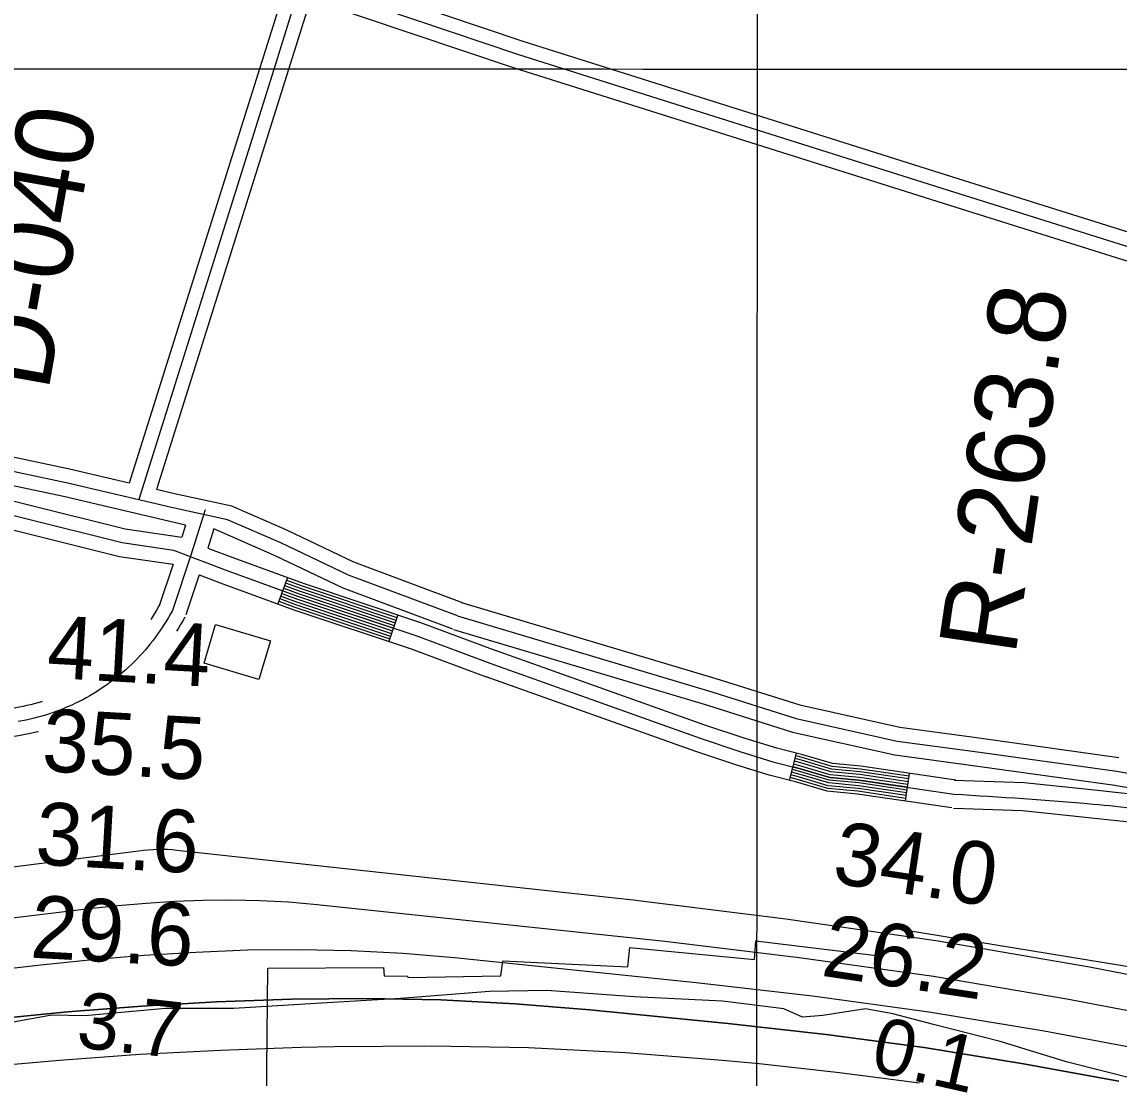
# Model space of a CAD drawing. Extents: x 3245246 to 3283090, y 806824 to 832173.
# Drawn here: x 3264341 to 3265516, y 823248 to 824378 of the extents above; entities that cross this region are included whole.
import ezdxf

# ---------------------------------------------------------------- set-up
doc = ezdxf.new("R2010")
doc.units = 0
for name, color, linetype in [('V-BLDG-OTLN', 7, 'Continuous'), ('V-GRID-MAJR', 7, 'Continuous'), ('V-RIVR-EDGE', 7, 'Continuous'), ('V-RIVR-RANG', 7, 'Continuous'), ('V-RIVR-RANG-IDEN', 7, 'Continuous'), ('V-ROAD-CNTR', 7, 'Continuous'), ('V-RRAP-RVMT', 7, 'Continuous'), ('V-TOPO-DPTH', 7, 'Continuous'), ('V-TOPO-MAJR', 7, 'Continuous'), ('V-TOPO-MINR', 7, 'Continuous')]:
    doc.layers.add(name, color=color, linetype=linetype)

msp = doc.modelspace()

# ---------------------------------------------------------------- linework, layer by layer
at = {"layer": 'V-BLDG-OTLN'}
msp.add_lwpolyline([(3264535.9, 823691.8), (3264548.2, 823733), (3264607, 823715.5), (3264594.7, 823674.3)], close=True, dxfattribs=at)
at = {"layer": 'V-GRID-MAJR'}
for points in [[(3265123.1, 812206.4), (3265125.8, 818265.2), (3265128.4, 824327.5), (3265131.1, 830389.8), (3265131.1, 830393.2)], [(3249423.5, 824337.8), (3254658.5, 824333.6), (3259893.4, 824330.1), (3265128.4, 824327.5), (3270363.4, 824325.6), (3275598.4, 824324.4), (3280833.3, 824324.1)]]:
    msp.add_spline(points, degree=3, dxfattribs=at)
at = {"layer": 'V-RIVR-EDGE'}
for points in [[(3265535.2, 823246), (3265460.4, 823264.8), (3265388.3, 823286.8), (3265316.7, 823305.2), (3265273.2, 823316.6), (3265244.1, 823321.9), (3265198.4, 823314.6), (3265176.7, 823312.9), (3265156.7, 823321.7), (3265091.1, 823330.1), (3264996.4, 823334.7), (3264902.9, 823341.4), (3264841.6, 823340.3), (3264746.4, 823332.7), (3264655.6, 823327.7), (3264567.7, 823322.3), (3264494.7, 823322), (3264408.2, 823314.4), (3264373, 823314.9)], [(3264373, 823314.9), (3264303.8, 823302.5), (3264246.4, 823290.4), (3264187.7, 823284.9), (3264157.3, 823286.8), (3264081.7, 823288.2), (3264036, 823286.6), (3263964.7, 823283.3), (3263888.7, 823278.3), (3263809.5, 823265.9), (3263755.2, 823255.6), (3263659.5, 823245)]]:
    msp.add_lwpolyline(points, dxfattribs=at)
at = {"layer": 'V-ROAD-CNTR'}
for p, q in [((3264625.3, 823783.3), (3264615, 823755.1)), ((3264743.3, 823743.5), (3264733.8, 823715)), ((3265162.7, 823566.3), (3265170.1, 823595.4)), ((3265286.9, 823544.1), (3265291.3, 823573.7))]:
    msp.add_line(p, q, dxfattribs=at)
for points in [[(3264631.8, 825559.2), (3264675.7, 825524.1), (3264713.3, 825488.1), (3264734.4, 825455.5), (3264758.1, 825415.4), (3264769.9, 825387), (3264785.3, 825363.2), (3264794.1, 825351.2), (3264811.1, 825335.8), (3264831.8, 825312.8), (3264848.3, 825287.8), (3264855.7, 825267.3), (3264856.3, 825254.4), (3264855.1, 825232.4), (3264854.2, 825191.8), (3264855.5, 825152.2), (3264858.9, 825120.9), (3264835.7, 825046.1), (3264765.7, 824828.2), (3264612.5, 824332.9), (3264466, 823866.7)], [(3264574.7, 824443.7), (3264872.5, 824343), (3265338.4, 824196.1), (3265937.4, 824008.2)], [(3264658.6, 824431.2), (3264877.2, 824357.3), (3265342.9, 824210.5), (3265941.9, 824022.5)], [(3264621.6, 824412), (3264455.8, 823884.4)], [(3264650, 824402.4), (3264485.1, 823877.6)], [(3264650, 824402.4), (3264867.9, 824328.8), (3265333.9, 824181.8), (3265932.9, 823993.9)], [(3261488.3, 824050.5), (3261508.4, 824035.1), (3261538.9, 824021.8), (3261625.4, 824016.8), (3262269.3, 824002.6), (3262617.8, 824011.7), (3262843.3, 824006.9), (3263079.4, 823996.6), (3263471.1, 823974.5), (3263665.2, 823974.2), (3263727.2, 823976.5), (3263779, 823974.7), (3263818, 823972.8), (3263853.8, 823971), (3263883.5, 823966.3), (3263929.5, 823958.4), (3264046.7, 823931.6), (3264236.4, 823889.1), (3264451.4, 823835.5), (3264512.1, 823826.5)], [(3261479.2, 824038.6), (3261500.7, 824022.1), (3261535.4, 824006.9), (3261624.8, 824001.8), (3262269.4, 823987.6), (3262617.8, 823996.7), (3262842.8, 823991.9), (3263078.6, 823981.6), (3263470.7, 823959.5), (3263665.4, 823959.2), (3263727.2, 823961.5), (3263778.4, 823959.7), (3263817.3, 823957.8), (3263852.2, 823956), (3263881.1, 823951.5), (3263926.5, 823943.7), (3264043.3, 823916.9), (3264233, 823874.5), (3264448.4, 823820.7), (3264503.4, 823812.6), (3264561.4, 823790.7), (3264636.9, 823763.1), (3264762.6, 823721.2), (3264843, 823691.3)], [(3264807.3, 823742.3), (3264690.5, 823785.9), (3264618.3, 823820.4), (3264561.1, 823845.2), (3264501.1, 823858.4), (3264388.5, 823884.7), (3264258.7, 823912.2), (3264124.7, 823946.9), (3263946.7, 823991), (3263837.7, 824010.3), (3263777, 824014.7), (3263659.3, 824010.5), (3263566.2, 824008.5), (3263445.5, 824018.6), (3263397.5, 824016), (3263345, 824014.2), (3263142.8, 824014.8), (3262924.9, 824024), (3262570.9, 824033.1), (3262474.7, 824029.2), (3262216.4, 824037.5)], [(3261470, 824026.7), (3261493, 824009), (3261531.9, 823992.1), (3261624.2, 823986.8), (3262269.4, 823972.6), (3262617.9, 823981.7), (3262842.3, 823976.9), (3263077.9, 823966.7), (3263470.2, 823944.6), (3263665.7, 823944.2), (3263727.2, 823946.5), (3263777.8, 823944.7), (3263816.5, 823942.9), (3263850.6, 823941.1), (3263878.6, 823936.7), (3263923.6, 823929), (3264040, 823902.3), (3264229.5, 823859.9), (3264445.5, 823806), (3264502.7, 823797.5)], [(3264516.2, 823839.5), (3264385.3, 823870.1), (3264255.3, 823897.6), (3264121, 823932.3), (3263943.6, 823976.3), (3263835.9, 823995.4), (3263776.7, 823999.7), (3263659.8, 823995.5), (3263565.7, 823993.5), (3263445.2, 824003.5), (3263398.2, 824001), (3263345.2, 823999.2), (3263142.5, 823999.8), (3262924.4, 824009), (3262571, 824018.1), (3262474.7, 824014.2), (3262215.9, 824022.5)], [(3264455.8, 823884.4), (3264391.8, 823899.4), (3264262.2, 823926.8), (3264172.6, 823950)], [(3264812.6, 823756.3), (3264696.4, 823799.7), (3264624.5, 823834), (3264565.8, 823859.6), (3264504.4, 823873.1), (3264485.1, 823877.6)], [(3264537, 823855.7), (3264521.7, 823807.3), (3264502.1, 823748.2)], [(3264516.2, 823839.5), (3264512.1, 823826.5)], [(3264546.3, 823835.3), (3264539.9, 823814.9)], [(3264802.1, 823728.2), (3264684.7, 823772), (3264612, 823806.7), (3264546.3, 823835.3)], [(3264539.9, 823814.9), (3264566.6, 823804.8), (3264641.9, 823777.2), (3264767.6, 823735.4), (3264848.2, 823705.3)], [(3264502.7, 823797.5), (3264487.9, 823753)], [(3264530.6, 823786.3), (3264516.3, 823743.5)], [(3264530.6, 823786.3), (3264556.2, 823776.7), (3264632, 823748.9), (3264757.6, 823707.1), (3264837.8, 823677.2)], [(3264621.2, 823772), (3264637.9, 823765.9), (3264739.5, 823732.1)], [(3264622.2, 823774.8), (3264638.9, 823768.7), (3264740.5, 823734.9)], [(3264623.3, 823777.7), (3264639.9, 823771.6), (3264741.4, 823737.8)], [(3264624.3, 823780.5), (3264640.9, 823774.4), (3264742.4, 823740.6)], [(3264617.1, 823760.8), (3264633.9, 823754.6), (3264735.7, 823720.7)], [(3264618.1, 823763.6), (3264634.9, 823757.4), (3264736.7, 823723.5)], [(3264619.1, 823766.4), (3264635.9, 823760.2), (3264737.6, 823726.4)], [(3264620.2, 823769.2), (3264636.9, 823763.1), (3264738.6, 823729.2)], [(3264502.1, 823748.2), (3264500, 823744.5), (3264497.9, 823740.7), (3264495.7, 823737), (3264493.4, 823733.4), (3264491.1, 823729.8), (3264488.7, 823726.2), (3264486.2, 823722.7), (3264483.7, 823719.2), (3264481.1, 823715.8), (3264478.4, 823712.4), (3264475.7, 823709.1), (3264472.9, 823705.8), (3264470.1, 823702.6), (3264467.2, 823699.4), (3264464.2, 823696.3), (3264461.2, 823693.2), (3264458.1, 823690.2), (3264455, 823687.3), (3264451.8, 823684.4), (3264448.6, 823681.6), (3264445.3, 823678.8), (3264441.9, 823676.1), (3264438.5, 823673.4), (3264435.1, 823670.9), (3264431.6, 823668.3), (3264428.1, 823665.9), (3264424.5, 823663.5), (3264420.9, 823661.2), (3264417.2, 823659), (3264413.5, 823656.8), (3264409.8, 823654.7), (3264406, 823652.6), (3264402.1, 823650.6), (3264398.3, 823648.8), (3264394.4, 823646.9), (3264390.5, 823645.2), (3264386.5, 823643.5), (3264382.5, 823641.9), (3264378.5, 823640.4), (3264374.5, 823638.9), (3264370.4, 823637.5), (3264366.3, 823636.2), (3264362.2, 823635), (3264358, 823633.8), (3264353.9, 823632.8), (3264349.7, 823631.8), (3264345.5, 823630.8), (3264341.3, 823630), (3264337, 823629.2)], [(3264488.9, 823755.4), (3264486.9, 823751.8), (3264484.9, 823748.3), (3264482.9, 823744.8), (3264480.8, 823741.4), (3264478.8, 823738.4)], [(3264616, 823757.9), (3264633, 823751.7), (3264734.8, 823717.8)], [(3264811.6, 823756.6), (3265083.8, 823675.4), (3265173.8, 823647), (3265280.7, 823623.2), (3265360.5, 823612.4), (3265515.2, 823590.8)], [(3264515.3, 823741.1), (3264513.1, 823737.2), (3264510.9, 823733.2), (3264508.5, 823729.2), (3264506.6, 823726.1)], [(3264807.3, 823742.3), (3265079.4, 823661.1), (3265169.9, 823632.5), (3265278, 823608.4), (3265358.5, 823597.6), (3265513.1, 823576)], [(3264803, 823727.9), (3265075, 823646.7), (3265166, 823618), (3265275.4, 823593.6), (3265356.4, 823582.7), (3265511, 823561.1)], [(3265340.7, 823566.5), (3265238.9, 823581.4), (3265208.7, 823584.2), (3265177.1, 823593.6), (3265149.1, 823600.7), (3265114.2, 823611.5), (3265072, 823625.5), (3264848, 823705.4)], [(3264843, 823691.3), (3265067.2, 823611.3), (3265109.7, 823597.2), (3265145, 823586.3), (3265173.2, 823579.1), (3265205.9, 823569.4), (3265237.1, 823566.5), (3265338.6, 823551.6)], [(3265336.4, 823536.8), (3265235.4, 823551.6), (3265203, 823554.6), (3265169.2, 823564.7), (3265141, 823571.9), (3265105.1, 823582.9), (3265062.3, 823597.1), (3264838, 823677.1)], [(3264362.7, 823650.8), (3264361.9, 823650.5), (3264358, 823649.4), (3264354.1, 823648.3), (3264350.2, 823647.3), (3264346.3, 823646.4), (3264342.4, 823645.5), (3264338.5, 823644.7), (3264334.5, 823644), (3264330.5, 823643.4), (3264326.5, 823642.8), (3264322.6, 823642.3), (3264318.6, 823641.9), (3264314.5, 823641.6), (3264310.5, 823641.3), (3264306.5, 823641.1), (3264302.5, 823641), (3264298.4, 823640.9), (3264298.4, 823640.9)], [(3264358.2, 823618.4), (3264357.5, 823618.2), (3264353, 823617.1), (3264348.5, 823616.2), (3264344, 823615.3), (3264339.5, 823614.4), (3264335, 823613.7), (3264330.5, 823613.1), (3264325.9, 823612.5), (3264321.4, 823612), (3264316.8, 823611.7), (3264312.3, 823611.3), (3264307.7, 823611.1), (3264303.1, 823611), (3264298.6, 823610.9), (3264298.4, 823610.9)], [(3265289.5, 823561.9), (3265237.5, 823569.5), (3265206.4, 823572.4), (3265173.9, 823582), (3265167.2, 823583.8)], [(3265290, 823564.8), (3265237.9, 823572.5), (3265207, 823575.4), (3265174.7, 823584.9), (3265167.9, 823586.7)], [(3265290.4, 823567.8), (3265238.2, 823575.5), (3265207.6, 823578.3), (3265175.5, 823587.8), (3265168.6, 823589.6)], [(3265290.8, 823570.8), (3265238.6, 823578.4), (3265208.2, 823581.3), (3265176.3, 823590.7), (3265169.4, 823592.5)], [(3265287.8, 823550), (3265236.1, 823557.6), (3265204.2, 823560.6), (3265170.8, 823570.5), (3265164.2, 823572.1)], [(3265288.2, 823553), (3265236.4, 823560.6), (3265204.7, 823563.5), (3265171.6, 823573.4), (3265164.9, 823575)], [(3265288.7, 823555.9), (3265236.8, 823563.5), (3265205.3, 823566.5), (3265172.4, 823576.2), (3265165.7, 823577.9)], [(3265289.1, 823558.9), (3265237.1, 823566.5), (3265205.9, 823569.4), (3265173.2, 823579.1), (3265166.4, 823580.9)], [(3265513.1, 823576), (3265616.5, 823558), (3265735.8, 823541.1), (3265779.2, 823543.4), (3265799.6, 823534.5), (3265810.9, 823518.7), (3265824.2, 823496.4), (3265829.1, 823475.8), (3265830, 823472.7)], [(3265287.4, 823547), (3265235.7, 823554.6), (3265203.6, 823557.6), (3265170, 823567.6), (3265163.5, 823569.2)], [(3265339.1, 823566.6), (3265414.1, 823564.1), (3265489.2, 823556), (3265537.3, 823550.9), (3265561.9, 823547.4), (3265586.4, 823541.8), (3265628.5, 823529.1), (3265670.1, 823516.4), (3265723, 823500.3), (3265775.8, 823484.2), (3265814.5, 823472.4)], [(3265510.5, 823561.2), (3265614.2, 823543.2), (3265735.2, 823526), (3265776.4, 823528.2), (3265789.8, 823522.4), (3265798.3, 823510.5), (3265810.1, 823490.7), (3265814.5, 823472.4)], [(3265338.1, 823536.7), (3265412, 823534.2), (3265486, 823526.1), (3265533.6, 823521.1), (3265556.5, 823517.9), (3265578.7, 823512.8), (3265619.8, 823500.4), (3265661.4, 823487.7), (3265714.2, 823471.6), (3265767.1, 823455.5), (3265797.8, 823446.1), (3265810.7, 823440.5), (3265822, 823432.9), (3265826.6, 823428.4), (3265832, 823422.9)]]:
    msp.add_lwpolyline(points, dxfattribs=at)
msp.add_spline([(3265338.6, 823551.6), (3265487.6, 823541), (3265582.5, 823527.3), (3265665.7, 823502.1), (3265771.5, 823469.8), (3265831.5, 823444.6), (3265842.8, 823433.3)], degree=3, dxfattribs=at)
at = {"layer": 'V-RRAP-RVMT'}
for p, q in [((3265261.7, 823378), (3265268.4, 823409.1)), ((3265261.7, 823378), (3265268.4, 823409.1)), ((3265268.4, 823409.1), (3265536.6, 823365.5)), ((3265268.4, 823409.1), (3265536.6, 823365.5)), ((3265125.1, 823374.5), (3265126.6, 823394.5)), ((3265125.1, 823374.5), (3265126.6, 823394.5)), ((3265126.6, 823394.5), (3265261.7, 823378)), ((3265126.6, 823394.5), (3265261.7, 823378)), ((3264989.5, 823366.6), (3264991.8, 823387.3)), ((3264989.5, 823366.6), (3264991.8, 823387.3)), ((3264991.8, 823387.3), (3265125.1, 823374.5)), ((3264991.8, 823387.3), (3265125.1, 823374.5)), ((3264853.6, 823357.1), (3264855.7, 823373.2)), ((3264853.6, 823357.1), (3264855.7, 823373.2)), ((3264855.7, 823373.2), (3264989.5, 823366.6)), ((3264855.7, 823373.2), (3264989.5, 823366.6)), ((3264600.9, 823050.5), (3264604.4, 823365.3)), ((3264600.9, 823050.5), (3264604.4, 823365.3)), ((3264604.4, 823365.3), (3264728.2, 823366)), ((3264604.4, 823365.3), (3264728.2, 823366)), ((3264728.2, 823366), (3264728.6, 823357.1)), ((3264728.2, 823366), (3264728.6, 823357.1)), ((3264728.6, 823357.1), (3264753.7, 823356.8)), ((3264728.6, 823357.1), (3264753.7, 823356.8)), ((3264753.7, 823356.8), (3264754.1, 823355.4)), ((3264753.7, 823356.8), (3264754.1, 823355.4)), ((3264754.1, 823355.4), (3264853.6, 823357.1)), ((3264754.1, 823355.4), (3264853.6, 823357.1))]:
    msp.add_line(p, q, dxfattribs=at)
at = {"layer": 'V-TOPO-DPTH'}
msp.add_lwpolyline([(3263700.2, 823241.5), (3263801.7, 823254), (3263903.3, 823266.2), (3264004.9, 823277.8), (3264106.6, 823289), (3264310, 823310.9), (3264389.7, 823318.5), (3264469.5, 823324.8), (3264549.4, 823329.2), (3264629.4, 823332.3), (3264709.4, 823332.9), (3264789.3, 823331.5), (3264869.1, 823327.2), (3264948.9, 823320.8), (3265096.6, 823306.2), (3265201.8, 823294.3), (3265306.7, 823280.4), (3265411.2, 823263.4), (3265515.4, 823244.5)], dxfattribs=at)
at = {"layer": 'V-TOPO-MAJR'}
msp.add_lwpolyline([(3266092.5, 823242.3), (3265645.7, 823335.1), (3265483.9, 823366.3), (3265321.7, 823394.3), (3265158.8, 823417.7), (3264995.4, 823438), (3264506.9, 823491.4), (3264501.8, 823491.9), (3264496.7, 823492.2), (3264491.5, 823492.3), (3264486.4, 823492.3), (3264481.3, 823492), (3264476.1, 823491.7), (3264471, 823491.2), (3264465.9, 823490.7), (3263567, 823376)], dxfattribs=at)
at = {"layer": 'V-TOPO-MINR'}
for points in [[(3265944.9, 823235.2), (3265602.3, 823305.1), (3265459.7, 823332.1), (3265316.7, 823356.3), (3265173.1, 823376.4), (3265029.1, 823393.8), (3264656.9, 823433.2), (3264626.5, 823435.8), (3264596, 823437.5), (3264565.5, 823438.1), (3264534.9, 823437.8), (3264504.4, 823436.5), (3264473.9, 823434.7), (3264443.5, 823432), (3264413.1, 823428.7), (3263746.4, 823347.9)], [(3265794.9, 823227.6), (3265558.8, 823274.9), (3265435.5, 823297.8), (3265311.7, 823318.3), (3265187.5, 823335.3), (3265062.8, 823349.8), (3264804.2, 823376.3), (3264748.9, 823380.9), (3264693.5, 823384), (3264638.1, 823385), (3264582.6, 823384.5), (3264527.1, 823382.2), (3264471.7, 823379), (3264416.4, 823374.3), (3264361.1, 823368.7), (3263926.3, 823318.9), (3263854.6, 823310.6), (3263783, 823302.1), (3263711.4, 823293.3), (3263639.8, 823284.3), (3263568.2, 823275.1), (3263496.7, 823266), (3263425.1, 823256.7), (3263353.6, 823247.5)], [(3265515.4, 823244.5), (3265411.2, 823263.4), (3265306.7, 823280.4), (3265201.8, 823294.3), (3265096.6, 823306.2), (3264948.9, 823320.8), (3264869.1, 823327.2), (3264789.3, 823331.5), (3264709.4, 823332.9), (3264629.4, 823332.3), (3264549.4, 823329.2), (3264469.5, 823324.8), (3264389.7, 823318.5), (3264310, 823310.9), (3264106.6, 823289), (3264004.9, 823277.8), (3263903.3, 823266.2), (3263801.7, 823254), (3263700.2, 823241.5)], [(3265301.7, 823242.4), (3265216.2, 823253.5), (3265130.4, 823262.9), (3265091.1, 823266.6), (3264987.3, 823274.6), (3264883.4, 823280.1), (3264779.5, 823281.9), (3264675.4, 823281.2), (3264639.8, 823280.4), (3264553.5, 823277.3), (3264467.3, 823272.9), (3264381.3, 823266.5), (3264295.3, 823258.9), (3264245.4, 823253.9), (3264134.6, 823242.4)]]:
    msp.add_lwpolyline(points, dxfattribs=at)

# ---------------------------------------------------------------- texts
at = {"layer": 'V-RIVR-RANG'}
for s, height, rotation, p in [('41.4', 67, 356.7983, (3264366.9, 823676.2)), ('35.5', 67, 356.7983, (3264361.5, 823576.3)), ('31.6', 67, 356.7983, (3264354.4, 823476.5)), ('34.0', 67, 351.4583, (3265207, 823456.9)), ('29.6', 67, 356.7983, (3264349, 823376.7)), ('26.2', 67, 351.4583, (3265195.3, 823357.5)), ('3.7', 60, 353.7583, (3264398.1, 823280.8)), ('0.1', 60, 347.3111, (3265247.6, 823255.8))]:
    msp.add_text(s, height=height, rotation=rotation, dxfattribs=at).set_placement(p)
at = {"layer": 'V-RIVR-RANG-IDEN'}
for s, rotation, p in [('D-040', 79.9143, (3264369, 823981.5)), ('R-263.8', 81.5992, (3265404.3, 823698.7))]:
    msp.add_text(s, height=83, rotation=rotation, dxfattribs=at).set_placement(p)

doc.saveas('drawing.dxf')
